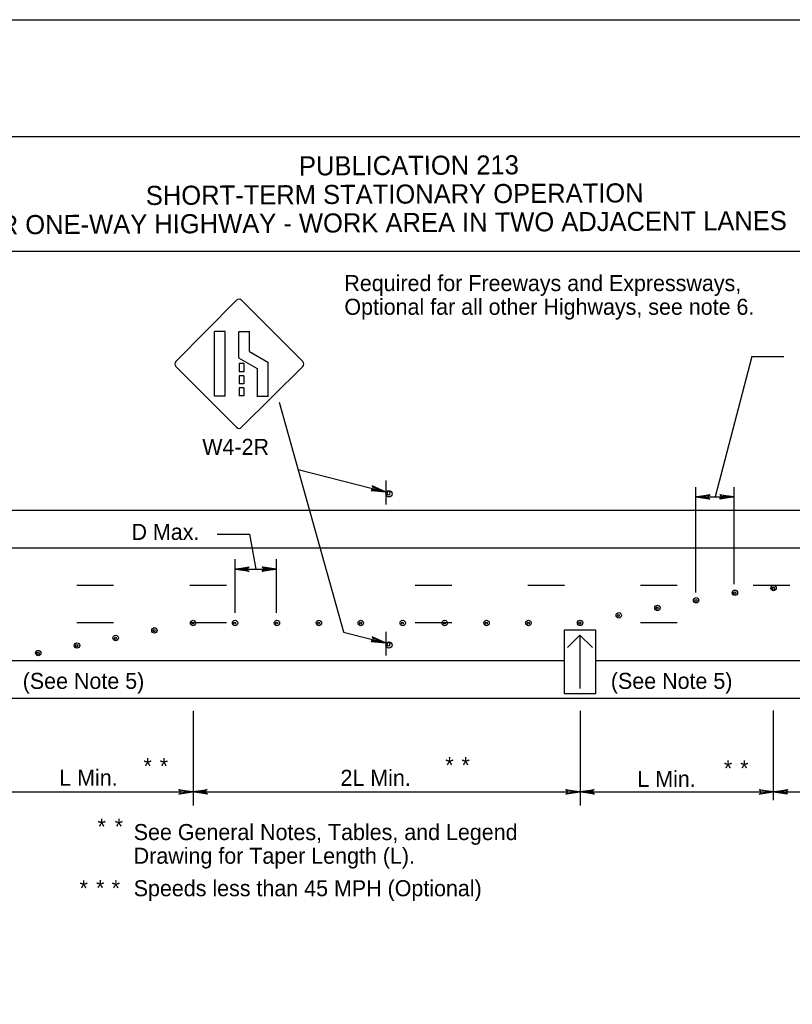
# Model space of a CAD drawing. Extents: x -14145 to -13521, y 30244 to 30661.
# Drawn here: x -13915.63 to -13905.51, y 30383.42 to 30396.31 of the extents above; entities that cross this region are included whole.
import ezdxf

# ---------------------------------------------------------------- set-up
doc = ezdxf.new("R2010")
doc.units = 0
for name, color, linetype in [('1', 7, 'Continuous'), ('10', 7, 'Continuous'), ('2', 7, 'Continuous'), ('4', 7, 'Continuous'), ('61', 7, 'Continuous')]:
    doc.layers.add(name, color=color, linetype=linetype)

msp = doc.modelspace()

# ---------------------------------------------------------------- linework, layer by layer
at = {"layer": '1'}
for p, q in [((-13912.789, 30392.635), (-13913.584, 30391.832)), ((-13911.919, 30391.832), (-13912.722, 30392.635)), ((-13913.081, 30392.224), (-13913.081, 30391.377)), ((-13912.935, 30392.226), (-13913.076, 30392.226)), ((-13912.94, 30392.224), (-13912.94, 30391.377)), ((-13912.761, 30392.219), (-13912.761, 30391.881)), ((-13912.615, 30392.221), (-13912.756, 30392.221)), ((-13912.62, 30392.219), (-13912.62, 30391.964)), ((-13912.619, 30391.964), (-13912.377, 30391.826)), ((-13912.76, 30391.881), (-13912.518, 30391.743)), ((-13912.755, 30391.805), (-13912.755, 30391.697)), ((-13912.69, 30391.805), (-13912.755, 30391.805)), ((-13912.69, 30391.805), (-13912.69, 30391.697)), ((-13912.378, 30391.825), (-13912.378, 30391.372)), ((-13906.04, 30391.897), (-13906.521, 30390.06)), ((-13906.04, 30391.897), (-13905.618, 30391.897)), ((-13913.584, 30391.766), (-13912.789, 30390.971)), ((-13912.69, 30391.697), (-13912.755, 30391.697)), ((-13912.722, 30390.971), (-13911.92, 30391.766)), ((-13912.519, 30391.742), (-13912.519, 30391.372)), ((-13912.755, 30391.644), (-13912.755, 30391.539)), ((-13912.69, 30391.644), (-13912.755, 30391.644)), ((-13912.69, 30391.539), (-13912.755, 30391.539)), ((-13912.69, 30391.644), (-13912.69, 30391.539)), ((-13912.69, 30391.487), (-13912.755, 30391.487)), ((-13912.755, 30391.487), (-13912.755, 30391.382)), ((-13912.69, 30391.487), (-13912.69, 30391.382)), ((-13912.935, 30391.38), (-13913.076, 30391.38)), ((-13912.69, 30391.382), (-13912.755, 30391.382)), ((-13912.378, 30391.373), (-13912.519, 30391.373)), ((-13911.384, 30388.291), (-13912.224, 30391.298)), ((-13911.979, 30390.42), (-13910.838, 30390.128)), ((-13910.832, 30390.273), (-13910.832, 30389.961)), ((-13910.832, 30390.273), (-13910.832, 30389.961)), ((-13906.771, 30388.809), (-13906.771, 30390.188)), ((-13906.268, 30388.917), (-13906.268, 30390.188)), ((-13906.773, 30390.06), (-13906.27, 30390.06)), ((-13923.893, 30389.886), (-13896.591, 30389.886)), ((-13923.893, 30389.394), (-13896.591, 30389.394)), ((-13912.805, 30388.541), (-13912.805, 30389.244)), ((-13912.263, 30388.541), (-13912.263, 30389.244)), ((-13912.807, 30389.115), (-13912.265, 30389.115)), ((-13914.397, 30388.902), (-13914.877, 30388.902)), ((-13912.921, 30388.902), (-13913.401, 30388.902)), ((-13909.969, 30388.902), (-13910.449, 30388.902)), ((-13908.493, 30388.902), (-13908.973, 30388.902)), ((-13907.017, 30388.902), (-13907.497, 30388.902)), ((-13905.541, 30388.902), (-13906.021, 30388.902)), ((-13914.397, 30388.41), (-13914.877, 30388.41)), ((-13912.921, 30388.41), (-13913.401, 30388.41)), ((-13910.832, 30388.296), (-13910.832, 30387.984)), ((-13910.832, 30388.296), (-13910.832, 30387.984)), ((-13909.969, 30388.41), (-13910.449, 30388.41)), ((-13908.083, 30388.314), (-13908.497, 30388.314)), ((-13908.497, 30388.314), (-13908.497, 30387.486)), ((-13908.083, 30387.486), (-13908.083, 30388.314)), ((-13907.017, 30388.41), (-13907.497, 30388.41)), ((-13911.385, 30388.291), (-13910.838, 30388.151)), ((-13908.455, 30388.09), (-13908.29, 30388.249)), ((-13908.124, 30388.09), (-13908.29, 30388.249)), ((-13908.29, 30388.249), (-13908.29, 30387.552)), ((-13923.893, 30387.918), (-13908.496, 30387.918)), ((-13908.082, 30387.918), (-13896.591, 30387.918)), ((-13923.893, 30387.426), (-13896.591, 30387.426)), ((-13908.497, 30387.486), (-13908.083, 30387.486)), ((-13908.29, 30387.486), (-13908.29, 30387.486)), ((-13913.356, 30387.262), (-13913.356, 30386.019)), ((-13908.288, 30387.262), (-13908.288, 30386.019)), ((-13905.756, 30386.09), (-13905.756, 30387.263)), ((-13915.892, 30386.199), (-13913.358, 30386.199)), ((-13913.358, 30386.199), (-13908.29, 30386.199)), ((-13908.29, 30386.199), (-13905.756, 30386.199)), ((-13905.756, 30386.199), (-13903.372, 30386.199))]:
    msp.add_line(p, q, dxfattribs=at)
for points in [[(-13911.018, 30390.152), (-13911.006, 30390.164), (-13910.838, 30390.128), (-13911.018, 30390.152), (-13911.024, 30390.146), (-13910.838, 30390.128), (-13911, 30390.182), (-13911.006, 30390.194), (-13910.838, 30390.128), (-13911.012, 30390.206), (-13911.006, 30390.194)], [(-13906.599, 30390.036), (-13906.605, 30390.048), (-13906.773, 30390.06), (-13906.599, 30390.036), (-13906.587, 30390.03), (-13906.773, 30390.06), (-13906.605, 30390.066), (-13906.599, 30390.078), (-13906.773, 30390.06), (-13906.587, 30390.09), (-13906.599, 30390.078)], [(-13906.45, 30390.084), (-13906.444, 30390.072), (-13906.27, 30390.06), (-13906.45, 30390.084), (-13906.456, 30390.09), (-13906.27, 30390.06), (-13906.444, 30390.054), (-13906.45, 30390.042), (-13906.27, 30390.06), (-13906.456, 30390.03), (-13906.45, 30390.042)], [(-13913.041, 30389.571), (-13912.619, 30389.571), (-13912.536, 30389.115)], [(-13912.633, 30389.091), (-13912.639, 30389.103), (-13912.807, 30389.115), (-13912.633, 30389.091), (-13912.621, 30389.085), (-13912.807, 30389.115), (-13912.639, 30389.121), (-13912.633, 30389.133), (-13912.807, 30389.115), (-13912.621, 30389.145), (-13912.633, 30389.133)], [(-13912.445, 30389.139), (-13912.439, 30389.127), (-13912.265, 30389.115), (-13912.445, 30389.139), (-13912.451, 30389.145), (-13912.265, 30389.115), (-13912.439, 30389.109), (-13912.445, 30389.097), (-13912.265, 30389.115), (-13912.451, 30389.085), (-13912.445, 30389.097)], [(-13911.018, 30388.175), (-13911.006, 30388.187), (-13910.838, 30388.151), (-13911.018, 30388.175), (-13911.024, 30388.169), (-13910.838, 30388.151), (-13911, 30388.205), (-13911.006, 30388.217), (-13910.838, 30388.151), (-13911.012, 30388.229), (-13911.006, 30388.217)], [(-13913.538, 30386.223), (-13913.526, 30386.205), (-13913.358, 30386.199), (-13913.538, 30386.223), (-13913.544, 30386.229), (-13913.358, 30386.199), (-13913.526, 30386.193), (-13913.532, 30386.175), (-13913.358, 30386.199), (-13913.544, 30386.169), (-13913.532, 30386.175)], [(-13913.178, 30386.181), (-13913.19, 30386.193), (-13913.358, 30386.199), (-13913.178, 30386.181), (-13913.172, 30386.169), (-13913.358, 30386.199), (-13913.19, 30386.211), (-13913.184, 30386.223), (-13913.358, 30386.199), (-13913.172, 30386.229), (-13913.184, 30386.223)], [(-13908.47, 30386.223), (-13908.458, 30386.205), (-13908.29, 30386.199), (-13908.47, 30386.223), (-13908.476, 30386.229), (-13908.29, 30386.199), (-13908.458, 30386.193), (-13908.464, 30386.175), (-13908.29, 30386.199), (-13908.476, 30386.169), (-13908.464, 30386.175)], [(-13908.11, 30386.181), (-13908.122, 30386.193), (-13908.29, 30386.199), (-13908.11, 30386.181), (-13908.104, 30386.169), (-13908.29, 30386.199), (-13908.122, 30386.211), (-13908.116, 30386.223), (-13908.29, 30386.199), (-13908.104, 30386.229), (-13908.116, 30386.223)], [(-13905.936, 30386.223), (-13905.924, 30386.205), (-13905.756, 30386.199), (-13905.936, 30386.223), (-13905.942, 30386.229), (-13905.756, 30386.199), (-13905.924, 30386.193), (-13905.93, 30386.175), (-13905.756, 30386.199), (-13905.942, 30386.169), (-13905.93, 30386.175)], [(-13905.576, 30386.175), (-13905.582, 30386.187), (-13905.756, 30386.199), (-13905.576, 30386.175), (-13905.57, 30386.169), (-13905.756, 30386.199), (-13905.582, 30386.205), (-13905.576, 30386.217), (-13905.756, 30386.199), (-13905.57, 30386.229), (-13905.576, 30386.217)]]:
    msp.add_lwpolyline(points, dxfattribs=at)
for centre, radius in [((-13910.791, 30390.1), 0.0408), ((-13906.261, 30388.805), 0.0354), ((-13906.264, 30388.802), 0.0143), ((-13905.754, 30388.867), 0.0354), ((-13905.758, 30388.864), 0.0143), ((-13906.768, 30388.707), 0.0354), ((-13906.771, 30388.704), 0.0143), ((-13907.275, 30388.608), 0.0354), ((-13907.278, 30388.605), 0.0143), ((-13913.356, 30388.41), 0.0354), ((-13912.807, 30388.41), 0.0354), ((-13912.258, 30388.41), 0.0354), ((-13911.709, 30388.41), 0.0354), ((-13911.16, 30388.41), 0.0354), ((-13910.611, 30388.41), 0.0354), ((-13910.062, 30388.41), 0.0354), ((-13909.513, 30388.41), 0.0354), ((-13908.964, 30388.41), 0.0354), ((-13908.288, 30388.411), 0.0354), ((-13907.782, 30388.51), 0.0354), ((-13907.785, 30388.507), 0.0143), ((-13913.863, 30388.312), 0.0354), ((-13913.866, 30388.309), 0.0143), ((-13913.36, 30388.407), 0.0143), ((-13912.811, 30388.407), 0.0143), ((-13912.262, 30388.407), 0.0143), ((-13911.712, 30388.407), 0.0143), ((-13911.163, 30388.407), 0.0143), ((-13910.614, 30388.407), 0.0143), ((-13910.065, 30388.407), 0.0143), ((-13909.516, 30388.407), 0.0143), ((-13908.967, 30388.407), 0.0143), ((-13908.292, 30388.409), 0.0143), ((-13914.37, 30388.213), 0.0354), ((-13914.373, 30388.21), 0.0143), ((-13915.384, 30388.016), 0.0354), ((-13914.877, 30388.115), 0.0354), ((-13914.88, 30388.112), 0.0143), ((-13910.791, 30388.123), 0.0408), ((-13915.387, 30388.013), 0.0143)]:
    msp.add_circle(centre, radius, dxfattribs=at)
for centre, radius, start, end in [((-13912.755, 30392.602), 0.0465, 45, 135), ((-13913.55, 30391.8), 0.0465, 135, 225), ((-13911.952, 30391.799), 0.0465, 315, 45), ((-13912.755, 30391.004), 0.0465, 225, 315), ((-13910.796, 30390.108), 0.0214, 189.521, 184.2501), ((-13910.796, 30388.131), 0.0214, 189.521, 184.2501)]:
    msp.add_arc(centre, radius, start, end, dxfattribs=at)
at = {"layer": '10'}
for p, q in [((-13925.874, 30394.777), (-13894.422, 30394.777)), ((-13925.874, 30393.277), (-13894.422, 30393.277))]:
    msp.add_line(p, q, dxfattribs=at)
at = {"layer": '61'}
msp.add_lwpolyline([(-13926.174, 30396.307), (-13893.174, 30396.307), (-13893.174, 30370.807), (-13926.174, 30370.807)], close=True, dxfattribs=at)

# ---------------------------------------------------------------- texts
at = {"layer": '2'}
for s, p in [('Required for Freeways and Expressways,', (-13911.375, 30392.754)), ('Optional far all other Highways, see note 6.', (-13911.375, 30392.444)), ('W4-2R', (-13913.236, 30390.61)), ('D Max.', (-13914.163, 30389.497)), ('(See Note 5)', (-13915.588, 30387.547)), ('(See Note 5)', (-13907.885, 30387.547)), ('*', (-13914.006, 30386.432)), ('*', (-13913.793, 30386.432)), ('*', (-13910.053, 30386.444)), ('*', (-13909.841, 30386.444)), ('L Min.', (-13915.109, 30386.28)), ('2L Min.', (-13911.426, 30386.278)), ('*', (-13906.404, 30386.402)), ('*', (-13906.192, 30386.402)), ('L Min.', (-13907.538, 30386.264)), ('*', (-13914.608, 30385.64)), ('*', (-13914.383, 30385.64)), ('See General Notes, Tables, and Legend ', (-13914.134, 30385.568)), ('Drawing for Taper Length (L).', (-13914.134, 30385.258)), ('*', (-13914.844, 30384.833)), ('*', (-13914.627, 30384.836)), ('*', (-13914.423, 30384.833)), ('Speeds less than 45 MPH (Optional)', (-13914.134, 30384.833))]:
    msp.add_text(s, height=0.21, dxfattribs=at).set_placement(p)
at = {"layer": '4'}
for s, p in [('PUBLICATION 213', (-13911.969, 30394.267)), ('SHORT-TERM STATIONARY OPERATION', (-13913.975, 30393.881)), ('DIVIDED OR ONE-WAY HIGHWAY - WORK AREA IN TWO ADJACENT LANES', (-13917.597, 30393.488))]:
    msp.add_text(s, height=0.25, rotation=0.31, dxfattribs=at).set_placement(p)

doc.saveas('drawing.dxf')
